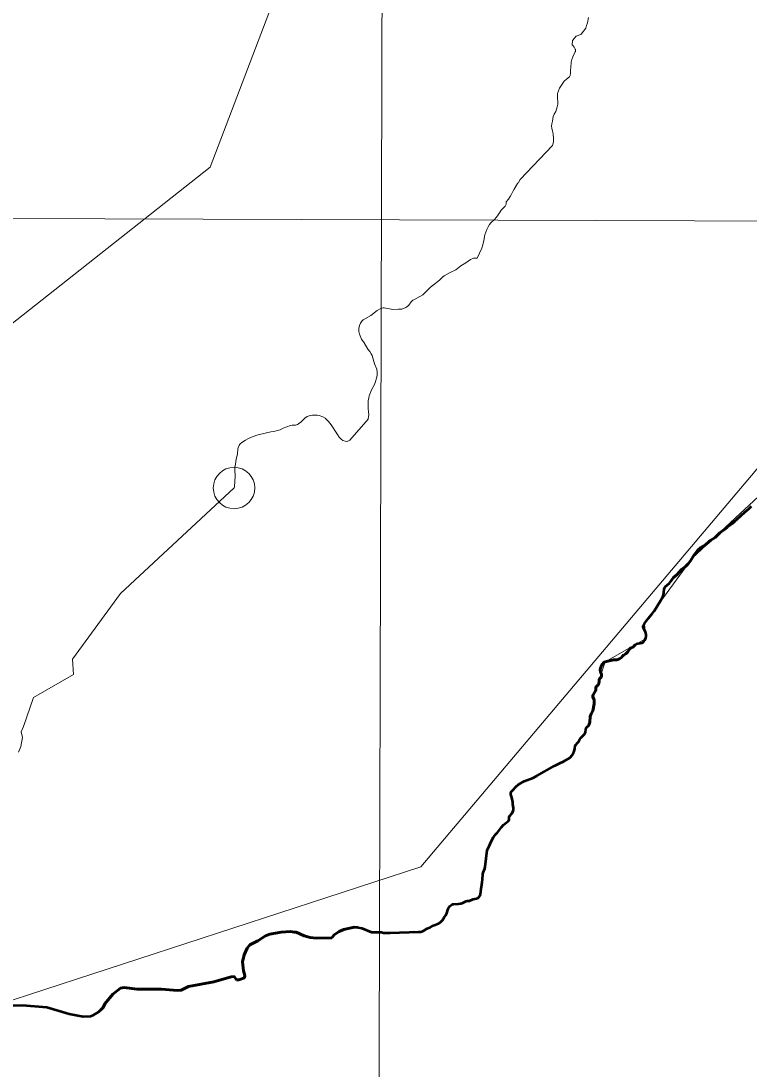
# Model space of a CAD drawing. Extents: x 553962 to 842807, y 8883888 to 9032388.
# Drawn here: x 801481 to 803237, y 9019682 to 9022210 of the extents above; entities that cross this region are included whole.
import ezdxf

# ---------------------------------------------------------------- set-up
doc = ezdxf.new("R2010")
doc.units = 0
doc.header["$LTSCALE"] = 200
doc.header["$PDMODE"] = 32
doc.header["$PDSIZE"] = 100
doc.linetypes.add('LONG_DASH_SHORT_DASH', pattern=[9.9, 6, -1.2, 1.5, -1.2])
doc.layers.add('1', color=7, linetype='Continuous', lineweight=13)

msp = doc.modelspace()

# ---------------------------------------------------------------- linework, layer by layer
at = {"layer": '1'}
msp.add_line((802762.9, 9021909.9), (802685.1, 9021827.9), dxfattribs=at)
at = {"layer": '1', "linetype": 'LONG_DASH_SHORT_DASH', "lineweight": 35}
msp.add_line((802427.2, 9020015.5), (802427.4, 9020015.5), dxfattribs=at)
msp.add_line((802427.2, 9020015.5), (802427.4, 9020015.5), dxfattribs=at)
at = {"layer": '1', "linetype": 'LONG_DASH_SHORT_DASH', "lineweight": 60}
msp.add_line((801669.1, 9019820.9), (801672.6, 9019824.2), dxfattribs=at)
msp.add_line((801669.1, 9019820.9), (801672.6, 9019824.2), dxfattribs=at)
at = {"layer": '1'}
for points in [[(802358.2, 9024419.4), (802335.1, 9016201.5), (802313.4, 9008859.6)], [(802358.2, 9024419.4), (802335.1, 9016201.5), (802313.4, 9008859.6)], [(802686.1, 9023823.1), (801937.5, 9021857), (799504.5, 9019937.7), (798241.2, 9018392.9), (798147.6, 9016192.8), (799270.5, 9015116.1), (800712.8, 9014859.8), (801268.1, 9014902.5), (802686.1, 9013945.8), (804791.6, 9012915.9), (805727.3, 9012635)], [(805531, 9014654.6), (804656.1, 9014532), (803479.2, 9015509.3), (802603.2, 9015624.2), (801222.1, 9016866), (800600.9, 9016813.5), (800076, 9017128.6), (799586.1, 9016682.2), (799446.1, 9016839.8), (799239.9, 9016805.7), (799493.9, 9017205.2), (799626.2, 9018219.6), (800434.5, 9018637.8), (800970.4, 9019689.3), (802445.9, 9020169.8), (804093.6, 9022119.5), (804177.1, 9022982.9)], [(802850, 9022218.2), (802847.6, 9022205.6), (802845.6, 9022199.1), (802843.3, 9022192.6), (802832.6, 9022177.8), (802831.7, 9022177.3), (802820.6, 9022173.3), (802811.3, 9022162.7), (802810.7, 9022152.2), (802813.3, 9022149.5), (802815.6, 9022146.7), (802816.8, 9022143.3), (802818.3, 9022141.7), (802818.4, 9022141), (802818.4, 9022136.1), (802818.1, 9022135), (802812.3, 9022123.1), (802810.1, 9022116.9), (802808.6, 9022110.6), (802807.3, 9022097.5), (802807, 9022091.2), (802807, 9022084.8), (802805.8, 9022078.5), (802804, 9022074.8), (802797.2, 9022069.2), (802791.6, 9022065), (802791, 9022064.4), (802785.1, 9022055.4), (802780.4, 9022047.5), (802777.5, 9022041.4), (802775.3, 9022034.8), (802775.3, 9022022.2), (802776, 9022015.3), (802776, 9022009.4), (802774.7, 9022002.5), (802771, 9021991.4), (802767.4, 9021985.3), (802765.2, 9021979.7), (802763, 9021968.2), (802761.3, 9021962.1), (802761.1, 9021956.4), (802761.6, 9021951.2), (802763.4, 9021944.1), (802764.6, 9021938), (802765.9, 9021925.2), (802765.3, 9021918.6), (802762.9, 9021909.9)], [(802685.1, 9021827.9), (802682.1, 9021821.8), (802681.2, 9021819.4), (802680.9, 9021819.1), (802679.1, 9021818.6), (802678.6, 9021818), (802670.5, 9021804.1), (802667.5, 9021798.7), (802664.3, 9021792.3), (802661.1, 9021786.4), (802657, 9021779.8), (802651.6, 9021773.8)], [(802651.6, 9021773.8), (802651.2, 9021767.7), (802648.8, 9021763.5), (802644.2, 9021758.3), (802639.7, 9021753.7), (802636.7, 9021749.6), (802633.8, 9021744.8), (802630.7, 9021740.1), (802627.2, 9021735.5), (802623.1, 9021731.1), (802614.8, 9021723.3), (802610.9, 9021719), (802608.1, 9021713.6), (802605.2, 9021707.2), (802600.2, 9021693.8), (802597.9, 9021680.1), (802595.2, 9021669.9)], [(797889, 9021745.5), (807847.7, 9021711.5), (813345.9, 9021685.2), (820524.9, 9021641.1)], [(802595.2, 9021669.9), (802592.9, 9021661.5), (802581.1, 9021638.1), (802572.7, 9021637.5)], [(802572.7, 9021637.5), (802565.4, 9021634.8), (802559.5, 9021630.9), (802553.8, 9021626.3), (802541.8, 9021619.3), (802534.3, 9021613), (802529.8, 9021609.8), (802516, 9021603.3), (802502.2, 9021595.3), (802498.7, 9021592.5), (802491.6, 9021585.7), (802486.8, 9021581.7), (802475.9, 9021573.7), (802475.8, 9021573.8)], [(802475.8, 9021573.8), (802469.1, 9021568), (802460.1, 9021558.7), (802453.4, 9021552.7), (802450.3, 9021549.1), (802428.3, 9021537.6)], [(802428.3, 9021537.6), (802426, 9021536.2), (802422.3, 9021532.3), (802416.8, 9021524.8), (802411.5, 9021520.1), (802409.2, 9021518.6), (802400, 9021514.8), (802391.8, 9021515.1), (802378.4, 9021514.1), (802357.3, 9021518.1), (802354.6, 9021518.3), (802351.8, 9021517.6), (802345.7, 9021515), (802339.9, 9021511.7), (802325.3, 9021499.7), (802306.5, 9021489.2), (802303.2, 9021486.2), (802300.1, 9021481.2), (802297.7, 9021475.1), (802296.1, 9021467.9), (802295.8, 9021461), (802297.4, 9021454.4), (802302.6, 9021442.3), (802309.2, 9021433.2), (802317.8, 9021418), (802322.2, 9021412.5), (802325.6, 9021407.3), (802327.9, 9021402.9), (802333.9, 9021383), (802339.4, 9021370.2), (802340.6, 9021363)], [(802340.6, 9021363), (802340.5, 9021356.4), (802339.7, 9021350.7), (802335.7, 9021337.8), (802333.7, 9021333.2), (802326.5, 9021320.3), (802321.1, 9021305.4), (802319.8, 9021300.7), (802318.7, 9021293.5), (802318.5, 9021275), (802319.7, 9021267.4), (802320.2, 9021259.7), (802318.9, 9021250.9), (802318.2, 9021249.5)], [(802214.7, 9021252.1), (802209.1, 9021255.5), (802200.6, 9021258.6), (802195.1, 9021259.3), (802183.9, 9021259), (802175.8, 9021257.9), (802171.5, 9021256), (802165.8, 9021251.6), (802156.5, 9021242.7), (802150.7, 9021238.1), (802148, 9021236.6), (802142.8, 9021235.3), (802135.2, 9021235.1), (802130.9, 9021234.4), (802113.3, 9021227.6), (802106.6, 9021224), (802103.3, 9021222.6), (802090.9, 9021219.8), (802083.3, 9021219), (802073, 9021216.8), (802050.1, 9021210.7), (802037.2, 9021206), (802027.9, 9021201.9), (802022.3, 9021198.9), (802013.5, 9021193.5), (802009.6, 9021189.7), (802007.1, 9021186.2), (802005.4, 9021182.8), (802004.3, 9021177.9), (802003.3, 9021165.2), (801999.9, 9021152.8), (801998.5, 9021140.7), (801996.9, 9021133), (801996.9, 9021126.9), (801997.7, 9021112.8), (801995.9, 9021086.7), (801994.9, 9021083.5)], [(802267.5, 9021196), (802262.8, 9021196.3), (802257.2, 9021197.8), (802253.2, 9021201.2), (802248.5, 9021206.3), (802244.2, 9021212.3), (802229.2, 9021236), (802222.9, 9021243.8), (802214.7, 9021252.1)], [(802318.2, 9021249.5), (802274.2, 9021198.8), (802267.5, 9021196)], [(803374.5, 9021169.4), (803100.8, 9020914.9), (802984.9, 9020756.8), (802987.4, 9020719.4), (802890.7, 9020664.4), (802867, 9020594.1), (802860.7, 9020581), (802864, 9020567.3), (802860.4, 9020546.2), (802854.5, 9020532.4), (802851.4, 9020512.6), (802844.8, 9020504.1), (802842.1, 9020492.7), (802831.5, 9020481.3), (802825.5, 9020470.2), (802817.6, 9020462.5), (802816.2, 9020451.4), (802808.3, 9020436.7), (802716.6, 9020384.9), (802681.4, 9020368.4), (802666.8, 9020353.6), (802663.1, 9020345.7), (802667.3, 9020326.2), (802667.2, 9020302.1), (802659.1, 9020291.3), (802657.2, 9020282.4), (802642.7, 9020268.7), (802621, 9020241.6), (802605.9, 9020209.8), (802586.7, 9020097.6), (802515.7, 9020075.2), (802506.3, 9020053.3), (802490.2, 9020034.6), (802445.5, 9020013.3), (802326.5, 9020012.5), (802294.3, 9020023.3), (802259.6, 9020018.8), (802242.4, 9020009.9), (802231, 9019998.9), (802171.7, 9020001.1), (802135.3, 9020013.3), (802108.8, 9020012.5), (802075.9, 9020005.6), (802052.6, 9019991.8), (802029.8, 9019978.1), (802015.1, 9019940.9), (802018.1, 9019918.8), (802020, 9019902.2), (802006.1, 9019897.6), (801991.9, 9019905), (801946.1, 9019892.7), (801885.3, 9019881), (801862.9, 9019872.1), (801820.1, 9019874.6), (801772.2, 9019875), (801720.9, 9019877.6), (801702.6, 9019862.5), (801683.3, 9019839.3), (801678.8, 9019830.3), (801669.1, 9019820.9), (801651.7, 9019810.8), (801631.3, 9019809), (801597.3, 9019815.3), (801570.1, 9019823.3), (801542.9, 9019831.3), (801513.8, 9019833.9), (801403.4, 9019836.6)], [(801994.9, 9021083.5), (801721.2, 9020829), (801605.3, 9020671), (801607.8, 9020633.5), (801511.1, 9020578.6), (801487.3, 9020508.2), (801481.1, 9020495.2), (801484.4, 9020481.5), (801480.8, 9020460.3), (801474.8, 9020446.6)]]:
    msp.add_lwpolyline(points, dxfattribs=at)
at = {"layer": '1', "lineweight": 53}
for points in [[(802986.2, 9020716.3), (802988.6, 9020722.4), (802989.3, 9020725.5), (802989.6, 9020730.5), (802987.7, 9020736.9), (802982.7, 9020745.1), (802982.2, 9020748.7), (802982.4, 9020751.4), (802984.9, 9020756.8), (802993.9, 9020768.7), (803002.6, 9020779.1), (803008.5, 9020786.7), (803024.1, 9020811.7), (803029.1, 9020821.3), (803030.8, 9020825.8), (803032.2, 9020831.8), (803032.9, 9020840.3), (803034.2, 9020843.9), (803035.7, 9020845.9), (803045.2, 9020854), (803055.5, 9020867.8), (803063.7, 9020874.8), (803074.7, 9020886.8), (803083.9, 9020894.2), (803090.8, 9020901), (803096.3, 9020907.6), (803105.3, 9020922.1), (803114, 9020933.5), (803121.4, 9020939.7), (803133.4, 9020947.6), (803140.8, 9020954), (803145.1, 9020957.3), (803155.7, 9020964.1), (803167.3, 9020975), (803178.8, 9020983.9), (803184.4, 9020989.1), (803196.8, 9020997.8), (803208.2, 9021007.2), (803219.5, 9021017.6), (803227.4, 9021025.6), (803237.1, 9021033.5), (803243.5, 9021040)], [(802867.5, 9020596.8), (802867.9, 9020602.8), (802874, 9020609.8), (802876.1, 9020616), (802876.2, 9020621.2), (802876.6, 9020622.9), (802877.4, 9020624.2), (802879.8, 9020626.6), (802881.6, 9020630), (802881.4, 9020633.8), (802879, 9020640.4), (802878.6, 9020645.3), (802879.3, 9020648.6), (802882.6, 9020657.2), (802888.2, 9020663.3), (802890.7, 9020664.4), (802910.8, 9020669), (802918.8, 9020669.1), (802924.9, 9020671.1), (802928.6, 9020673.9), (802932.1, 9020678.2), (802934.2, 9020680.2), (802939.9, 9020683.5), (802942.8, 9020685.8), (802945.1, 9020688.6), (802948.7, 9020694.5), (802950.6, 9020696.7), (802952.2, 9020697.8), (802957.6, 9020700), (802959.6, 9020701.8), (802962.4, 9020705.3), (802966.3, 9020707.4), (802969.5, 9020708.6), (802975.6, 9020709.2), (802980.6, 9020710.3), (802983.7, 9020712.9), (802986.2, 9020716.3)], [(802596.1, 9020156.5), (802599.7, 9020165.7), (802601, 9020170.1), (802603.1, 9020190.3), (802605.9, 9020209.8), (802610.8, 9020219.7), (802615.4, 9020230.9), (802621, 9020241.6), (802626.6, 9020248.3), (802630.8, 9020252.5), (802640.2, 9020265.9), (802645.1, 9020271.5), (802652.5, 9020276.8), (802656.1, 9020280.4), (802658.4, 9020284.4), (802659.1, 9020291.3), (802665.9, 9020299.3), (802668.6, 9020304.9), (802669.2, 9020307.7), (802669.2, 9020312.1), (802667.3, 9020321.3), (802667.3, 9020326.2), (802665.3, 9020337.2), (802663.1, 9020344.1), (802663, 9020347.2), (802663.5, 9020350.4), (802666.8, 9020353.6), (802675.7, 9020364), (802681.4, 9020368.4), (802695.2, 9020376.6), (802716.6, 9020384.9), (802725.3, 9020389), (802767.8, 9020413.3), (802780.6, 9020419.9), (802789.8, 9020424), (802804.7, 9020433.1), (802811.9, 9020440.2), (802813, 9020442.1), (802815.6, 9020448.5), (802816.9, 9020454.2), (802817.6, 9020462.5), (802825.5, 9020470.2), (802829.1, 9020477.7), (802831.5, 9020481.3), (802837.6, 9020486.6), (802841.4, 9020491), (802842.8, 9020494.3), (802843.9, 9020501.3), (802844.8, 9020504.1), (802846.1, 9020506.3), (802850.7, 9020511.1), (802852.1, 9020514), (802853, 9020518.7), (802854.5, 9020532.4), (802856.8, 9020538.9), (802860.4, 9020546.2), (802864, 9020562.9), (802864, 9020571.7), (802863.3, 9020574.4), (802860.7, 9020579.7), (802860.7, 9020582.3), (802861.7, 9020584.9), (802867, 9020594.1), (802867, 9020594.1), (802867.5, 9020596.8)], [(802439.9, 9020012.8), (802445.5, 9020013.3), (802452, 9020015.8), (802461, 9020021.3), (802469.2, 9020024), (802476.1, 9020028.1), (802488.2, 9020033.2), (802492.1, 9020035.8), (802497.9, 9020041.5), (802501.5, 9020048), (802506.3, 9020053.3), (802508.3, 9020057.8), (802510.7, 9020066.5), (802512.2, 9020070.1), (802515.7, 9020075.2), (802519.8, 9020078.6), (802522, 9020079.5), (802525, 9020080.2), (802536.5, 9020080.8), (802541.8, 9020081.5), (802545.4, 9020082.5), (802554.7, 9020087.2), (802558, 9020087.8), (802562.7, 9020087.9), (802572.2, 9020091.7), (802579.8, 9020093.7), (802584, 9020095.4), (802586.7, 9020097.6), (802588.1, 9020099.8), (802589.2, 9020103.1), (802591.2, 9020116.9), (802593.1, 9020127.1), (802593.5, 9020132.7), (802594.6, 9020139.7), (802594.9, 9020151.8), (802596.1, 9020156.5)], [(802231, 9019998.9), (802236.5, 9020005.6), (802248.4, 9020014.2), (802259.6, 9020018.8), (802285.1, 9020024.4), (802294.3, 9020023.3)], [(802294.3, 9020023.3), (802303.5, 9020022.2), (802326.5, 9020012.5)], [(802000.7, 9019897.6), (802006.1, 9019897.6), (802020, 9019902.2), (802021.3, 9019907.7), (802018.1, 9019918.8), (802015.1, 9019940.9), (802019.6, 9019957.5), (802026.8, 9019974), (802032.8, 9019982.1), (802052.6, 9019991.8), (802070.6, 9020003.6), (802081.2, 9020007.6), (802108.8, 9020012.5), (802130.9, 9020014), (802139.8, 9020012.7)], [(802139.8, 9020012.7), (802144.4, 9020012), (802164.5, 9020003.1), (802178.9, 9019999.1), (802193.3, 9019998), (802231, 9019998.9)], [(802326.5, 9020012.5), (802350.6, 9020012.3), (802355.3, 9020011), (802361.9, 9020010.4), (802371.5, 9020010.3), (802439.9, 9020012.8)], [(801809, 9019874.7), (801820.1, 9019874.6), (801858.2, 9019871.4), (801867.5, 9019872.7), (801885.3, 9019881), (801946.1, 9019892.7), (801988.1, 9019904.6), (801995.6, 9019905.4), (802000.7, 9019897.6)], [(801672.6, 9019824.2), (801678.8, 9019830.3), (801683.3, 9019839.3), (801702.6, 9019862.5), (801720.9, 9019877.6), (801730.2, 9019878.6), (801760.9, 9019875), (801783.6, 9019874.9), (801809, 9019874.7)], [(801420.1, 9019835.7), (801439.2, 9019834.7), (801484.7, 9019836.6), (801542.9, 9019831.3), (801597.3, 9019815.3), (801631.3, 9019809), (801648.3, 9019809.6), (801655.1, 9019811.9), (801668.7, 9019820.5), (801672.6, 9019824.2)]]:
    msp.add_lwpolyline(points, dxfattribs=at)
at = {"layer": '1', "linetype": 'LONG_DASH_SHORT_DASH', "lineweight": 60}
for points in [[(803048.6, 9020858.5), (803055.5, 9020867.8), (803063.7, 9020874.8), (803074.7, 9020886.8), (803083.9, 9020894.2), (803090.8, 9020901), (803096.3, 9020907.6), (803105.3, 9020922.1), (803114, 9020933.5), (803121.4, 9020939.7), (803133.4, 9020947.6), (803140.8, 9020954), (803145.1, 9020957.3), (803155.7, 9020964.1), (803167.3, 9020975), (803178.8, 9020983.9), (803184.4, 9020989.1), (803196.8, 9020997.8), (803202.4, 9021002.5)], [(803048.6, 9020858.5), (803055.5, 9020867.8), (803063.7, 9020874.8), (803074.7, 9020886.8), (803083.9, 9020894.2), (803090.8, 9020901), (803096.3, 9020907.6), (803105.3, 9020922.1), (803114, 9020933.5), (803121.4, 9020939.7), (803133.4, 9020947.6), (803140.8, 9020954), (803145.1, 9020957.3), (803155.7, 9020964.1), (803167.3, 9020975), (803178.8, 9020983.9), (803184.4, 9020989.1), (803196.8, 9020997.8), (803202.4, 9021002.5)], [(802867.5, 9020596.8), (802867.9, 9020602.8), (802874, 9020609.8), (802876.1, 9020616), (802876.2, 9020621.2), (802876.6, 9020622.9), (802877.4, 9020624.2), (802879.8, 9020626.6), (802881.6, 9020630), (802881.4, 9020633.8), (802879, 9020640.4), (802878.6, 9020645.3), (802879.3, 9020648.6), (802882.6, 9020657.2), (802888.2, 9020663.3), (802890.7, 9020664.4), (802910.8, 9020669), (802918.8, 9020669.1), (802924.9, 9020671.1), (802928.6, 9020673.9), (802932.1, 9020678.2), (802934.2, 9020680.2), (802939.9, 9020683.5), (802942.8, 9020685.8), (802945.1, 9020688.6), (802948.7, 9020694.5), (802950.6, 9020696.7), (802952.2, 9020697.8), (802957.6, 9020700), (802959.6, 9020701.8), (802962.4, 9020705.3)], [(802867.5, 9020596.8), (802867.9, 9020602.8), (802874, 9020609.8), (802876.1, 9020616), (802876.2, 9020621.2), (802876.6, 9020622.9), (802877.4, 9020624.2), (802879.8, 9020626.6), (802881.6, 9020630), (802881.4, 9020633.8), (802879, 9020640.4), (802878.6, 9020645.3), (802879.3, 9020648.6), (802882.6, 9020657.2), (802888.2, 9020663.3), (802890.7, 9020664.4), (802910.8, 9020669), (802918.8, 9020669.1), (802924.9, 9020671.1), (802928.6, 9020673.9), (802932.1, 9020678.2), (802934.2, 9020680.2), (802939.9, 9020683.5), (802942.8, 9020685.8), (802945.1, 9020688.6), (802948.7, 9020694.5), (802950.6, 9020696.7), (802952.2, 9020697.8), (802957.6, 9020700), (802959.6, 9020701.8), (802962.4, 9020705.3)], [(802851, 9020511.8), (802852.1, 9020514), (802853, 9020518.7), (802854.5, 9020532.4), (802856.8, 9020538.9), (802860.4, 9020546.2), (802864, 9020562.9), (802864, 9020571.7), (802863.3, 9020574.4), (802860.7, 9020579.7), (802860.7, 9020582.3), (802861.7, 9020584.9), (802867, 9020594.1), (802867, 9020594.1), (802867.5, 9020596.8)], [(802851, 9020511.8), (802852.1, 9020514), (802853, 9020518.7), (802854.5, 9020532.4), (802856.8, 9020538.9), (802860.4, 9020546.2), (802864, 9020562.9), (802864, 9020571.7), (802863.3, 9020574.4), (802860.7, 9020579.7), (802860.7, 9020582.3), (802861.7, 9020584.9), (802867, 9020594.1), (802867, 9020594.1), (802867.5, 9020596.8)], [(802231, 9019998.9), (802236.5, 9020005.6), (802248.4, 9020014.2), (802259.6, 9020018.8), (802285.1, 9020024.4), (802293.4, 9020023.4)], [(802231, 9019998.9), (802236.5, 9020005.6), (802248.4, 9020014.2), (802259.6, 9020018.8), (802285.1, 9020024.4), (802293.4, 9020023.4)], [(802000.7, 9019897.6), (802006.1, 9019897.6), (802020, 9019902.2), (802021.3, 9019907.7), (802018.1, 9019918.8), (802015.1, 9019940.9), (802019.6, 9019957.5), (802026.8, 9019974), (802032.8, 9019982.1), (802052.6, 9019991.8), (802070.6, 9020003.6), (802081.2, 9020007.6), (802108.8, 9020012.5), (802130.9, 9020014), (802139.8, 9020012.7)], [(802000.7, 9019897.6), (802006.1, 9019897.6), (802020, 9019902.2), (802021.3, 9019907.7), (802018.1, 9019918.8), (802015.1, 9019940.9), (802019.6, 9019957.5), (802026.8, 9019974), (802032.8, 9019982.1), (802052.6, 9019991.8), (802070.6, 9020003.6), (802081.2, 9020007.6), (802108.8, 9020012.5), (802130.9, 9020014), (802139.8, 9020012.7)], [(802139.8, 9020012.7), (802144.4, 9020012), (802164.5, 9020003.1), (802178.9, 9019999.1), (802193.3, 9019998), (802231, 9019998.9)], [(802139.8, 9020012.7), (802144.4, 9020012), (802164.5, 9020003.1), (802178.9, 9019999.1), (802193.3, 9019998), (802231, 9019998.9)], [(801809, 9019874.7), (801820.1, 9019874.6), (801858.2, 9019871.4), (801867.5, 9019872.7), (801885.3, 9019881), (801946.1, 9019892.7), (801988.1, 9019904.6), (801995.6, 9019905.4), (802000.7, 9019897.6)], [(801809, 9019874.7), (801820.1, 9019874.6), (801858.2, 9019871.4), (801867.5, 9019872.7), (801885.3, 9019881), (801946.1, 9019892.7), (801988.1, 9019904.6), (801995.6, 9019905.4), (802000.7, 9019897.6)], [(801672.6, 9019824.2), (801678.8, 9019830.3), (801683.3, 9019839.3), (801702.6, 9019862.5), (801720.9, 9019877.6), (801730.2, 9019878.6), (801760.9, 9019875), (801783.6, 9019874.9), (801809, 9019874.7)], [(801672.6, 9019824.2), (801678.8, 9019830.3), (801683.3, 9019839.3), (801702.6, 9019862.5), (801720.9, 9019877.6), (801730.2, 9019878.6), (801760.9, 9019875), (801783.6, 9019874.9), (801809, 9019874.7)]]:
    msp.add_lwpolyline(points, dxfattribs=at)
at = {"layer": '1'}
msp.add_point((801994.9, 9021083.5), dxfattribs=at)

doc.saveas('drawing.dxf')
